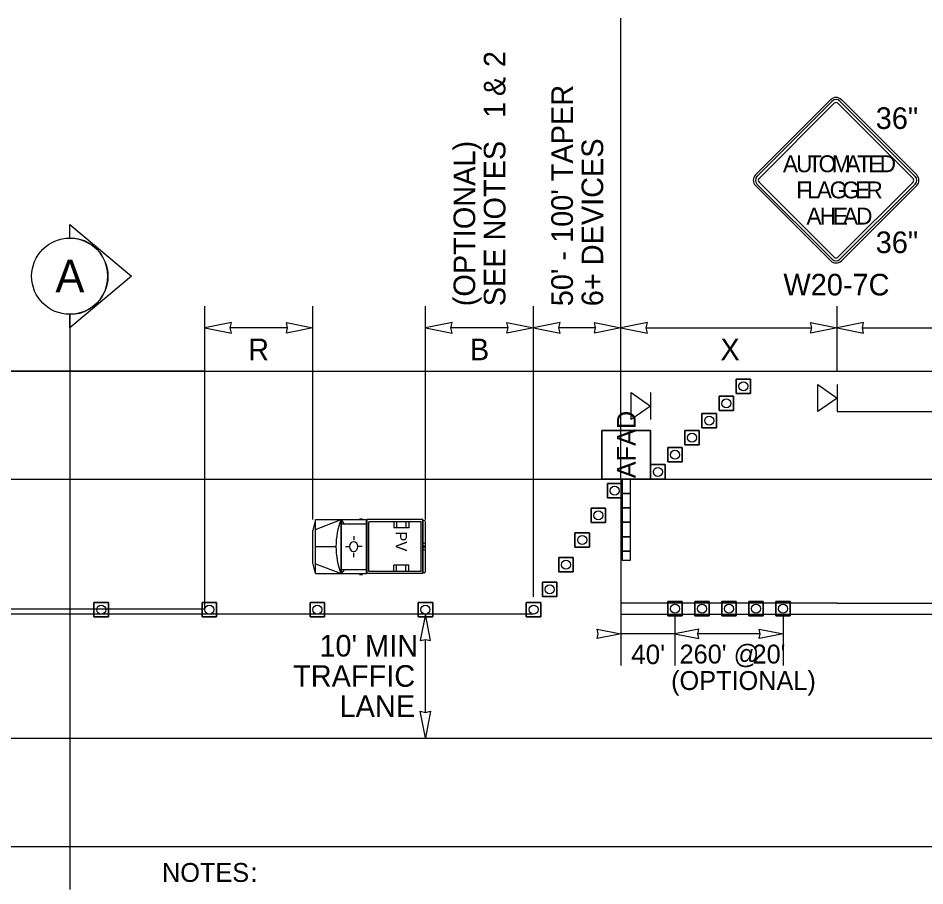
# Model space of a CAD drawing. Extents: x 99999.1 to 100095.7, y 99995 to 100010.7.
# Drawn here: x 100009.243 to 100012.598, y 100005.586 to 100008.799 of the extents above; entities that cross this region are included whole.
import ezdxf

# ---------------------------------------------------------------- set-up
doc = ezdxf.new("R2010")
doc.units = 0
for name, color, linetype in [('RD_ED_ShoulderPavedEdge', 7, 'Continuous'), ('RD_MK_LineDblYellowCenter', 7, 'Continuous'), ('RD_MK_LineEdgeWhite', 7, 'Continuous'), ('RD_MK_LineNoPass', 7, 'Continuous'), ('RD_MK_LineSkipCenter', 7, 'Continuous'), ('SH_GI_GeneralNotesBodyText', 7, 'Continuous'), ('SH_TI_WZSectionCut', 7, 'Continuous'), ('TR_SN_ConstructionSigns', 7, 'Continuous'), ('TR_WZ_AFAD', 7, 'Continuous'), ('TR_WZ_PortableSignMountBlk-Org', 7, 'Continuous'), ('TR_WZ_PortableSignMountBlk-Wht', 7, 'Continuous'), ('TR_WZ_ProtectiveVehicle', 7, 'Continuous'), ('TR_WZ_TrafficCone', 7, 'Continuous'), ('TR_WZ_WorkZoneDetails', 7, 'Continuous'), ('TR_WZ_WorkZoneTextCurrent', 7, 'Continuous')]:
    doc.layers.add(name, color=color, linetype=linetype)

msp = doc.modelspace()

# ---------------------------------------------------------------- linework, layer by layer
at = {"layer": 'RD_ED_ShoulderPavedEdge'}
for p, q in [((100000.1076, 100007.4923), (100015.6424, 100007.4923)), ((100000.1076, 100005.7323), (100015.6424, 100005.7323))]:
    msp.add_line(p, q, dxfattribs=at)
at = {"layer": 'RD_MK_LineDblYellowCenter'}
for p, q in [((100012.2733, 100006.6323), (100015.6631, 100006.6323)), ((100012.2733, 100006.5923), (100015.6218, 100006.5923))]:
    msp.add_line(p, q, dxfattribs=at)
at = {"layer": 'RD_MK_LineEdgeWhite'}
for p, q in [((100000.1076, 100007.0923), (100015.6424, 100007.0923)), ((100000.1076, 100006.1323), (100015.6424, 100006.1323))]:
    msp.add_line(p, q, dxfattribs=at)
at = {"layer": 'RD_MK_LineNoPass'}
msp.add_line((100011.4733, 100006.5923), (100012.2733, 100006.5923), dxfattribs=at)
at = {"layer": 'RD_MK_LineSkipCenter'}
for points in [[(100012.2733, 100006.6323), (100011.4733, 100006.6323)], [(100011.15, 100006.5923), (100003.4767, 100006.5923)]]:
    msp.add_lwpolyline(points, dxfattribs=at)
at = {"layer": 'SH_TI_WZSectionCut'}
for p, q in [((100009.4337, 100007.9847), (100009.4337, 100008.0346)), ((100009.4337, 100008.0346), (100009.6619, 100007.8435)), ((100009.6619, 100007.8435), (100009.4337, 100007.6523)), ((100009.4337, 100007.6523), (100009.4337, 100007.7022)), ((100009.4338, 100007.7022), (100009.4338, 100005.5723))]:
    msp.add_line(p, q, dxfattribs=at)
msp.add_circle((100009.4338, 100007.8435), 0.1412, dxfattribs=at)
msp.add_arc((100009.4338, 100007.8435), 0.1412, 269.9978, 90.0022, dxfattribs=at)
at = {"layer": 'TR_SN_ConstructionSigns'}
for p, q in [((100012.2497, 100008.4972), (100011.9713, 100008.2188)), ((100012.2552, 100008.4917), (100011.9768, 100008.2132)), ((100011.9845, 100008.2055), (100012.263, 100008.4839)), ((100012.2762, 100008.4839), (100012.5546, 100008.2055)), ((100012.5624, 100008.2132), (100012.2839, 100008.4917)), ((100012.5679, 100008.2188), (100012.2895, 100008.4972)), ((100011.9713, 100008.179), (100012.2497, 100007.9006)), ((100011.9768, 100008.1845), (100012.2552, 100007.9061)), ((100012.263, 100007.9138), (100011.9845, 100008.1923)), ((100012.5546, 100008.1923), (100012.2762, 100007.9138)), ((100012.2839, 100007.9061), (100012.5624, 100008.1845)), ((100012.2895, 100007.9006), (100012.5679, 100008.179))]:
    msp.add_line(p, q, dxfattribs=at)
for centre, radius, start, end in [((100012.2696, 100008.4773), 0.0281, 45, 135), ((100012.2696, 100008.4773), 0.0203, 45, 135), ((100012.2696, 100008.4773), 0.00937, 45, 135), ((100011.9912, 100008.1989), 0.0281, 135, 225), ((100011.9912, 100008.1989), 0.0203, 135, 225), ((100012.548, 100008.1989), 0.0203, 315, 45), ((100012.548, 100008.1989), 0.0281, 315, 45), ((100011.9912, 100008.1989), 0.00937, 135, 225), ((100012.548, 100008.1989), 0.00937, 315, 45), ((100012.2696, 100007.9205), 0.0203, 225, 315), ((100012.2696, 100007.9205), 0.00937, 225, 315), ((100012.2696, 100007.9205), 0.0281, 225, 315)]:
    msp.add_arc(centre, radius, start, end, dxfattribs=at)
at = {"layer": 'TR_WZ_AFAD'}
for p, q in [((100011.4033, 100007.0923), (100011.4033, 100007.2723)), ((100011.4033, 100007.2723), (100011.5833, 100007.2723)), ((100011.5833, 100007.2723), (100011.4033, 100007.2723)), ((100011.4033, 100007.2723), (100011.4033, 100007.0923)), ((100011.5833, 100007.2723), (100011.5833, 100007.0923)), ((100011.5833, 100007.0923), (100011.5833, 100007.2723)), ((100011.5833, 100007.0923), (100011.4033, 100007.0923)), ((100011.5, 100007.0923), (100011.4933, 100007.0923)), ((100011.5, 100007.0923), (100011.5833, 100007.0923)), ((100011.5083, 100007.0923), (100011.5, 100007.0923)), ((100011.5083, 100007.039), (100011.5083, 100007.0923)), ((100011.4783, 100007.039), (100011.4783, 100006.9857)), ((100011.5083, 100006.9857), (100011.5083, 100007.039)), ((100011.4783, 100006.9857), (100011.4783, 100006.9323)), ((100011.4783, 100006.9857), (100011.4933, 100006.9857)), ((100011.4933, 100006.9857), (100011.5083, 100006.9857)), ((100011.5083, 100006.9323), (100011.5083, 100006.9857)), ((100011.4933, 100006.9323), (100011.4783, 100006.9323)), ((100011.4783, 100006.9323), (100011.4783, 100006.879)), ((100011.5083, 100006.9323), (100011.4933, 100006.9323)), ((100011.5083, 100006.879), (100011.5083, 100006.9323)), ((100011.4783, 100006.879), (100011.4783, 100006.8257)), ((100011.4783, 100006.879), (100011.4933, 100006.879)), ((100011.4933, 100006.879), (100011.5083, 100006.879)), ((100011.5083, 100006.8257), (100011.5083, 100006.879)), ((100011.4933, 100006.8257), (100011.4783, 100006.8257)), ((100011.4783, 100006.8257), (100011.4783, 100006.7923)), ((100011.5083, 100006.8257), (100011.4933, 100006.8257))]:
    msp.add_line(p, q, dxfattribs=at)
for points in [[(100011.4033, 100007.0923), (100011.4867, 100007.0923), (100011.5, 100007.0923)], [(100011.4933, 100007.0923), (100011.4867, 100007.0923), (100011.4783, 100007.0923), (100011.4783, 100007.039)], [(100011.4783, 100007.0923), (100011.4783, 100006.7923), (100011.5083, 100006.7923), (100011.5083, 100007.0923)], [(100011.4783, 100007.039), (100011.4933, 100007.039), (100011.5083, 100007.039)], [(100011.5083, 100007.039), (100011.4933, 100007.039), (100011.4783, 100007.039)], [(100011.5083, 100006.9857), (100011.4933, 100006.9857), (100011.4783, 100006.9857)], [(100011.4783, 100006.9323), (100011.4933, 100006.9323), (100011.5083, 100006.9323)], [(100011.5083, 100006.879), (100011.4933, 100006.879), (100011.4783, 100006.879)], [(100011.4783, 100006.8257), (100011.4933, 100006.8257), (100011.5083, 100006.8257)], [(100011.4783, 100006.7923), (100011.5083, 100006.7923), (100011.5083, 100006.8257)]]:
    msp.add_lwpolyline(points, dxfattribs=at)
at = {"layer": 'TR_WZ_PortableSignMountBlk-Org'}
msp.add_line((100012.2733, 100007.4422), (100012.2733, 100007.3422), dxfattribs=at)
msp.add_lwpolyline([(100012.2733, 100007.3923), (100012.2015, 100007.3422), (100012.2015, 100007.4422)], close=True, dxfattribs=at)
at = {"layer": 'TR_WZ_PortableSignMountBlk-Wht'}
msp.add_line((100011.5833, 100007.4123), (100011.5833, 100007.3123), dxfattribs=at)
msp.add_lwpolyline([(100011.5833, 100007.3624), (100011.5115, 100007.3123), (100011.5115, 100007.4123)], close=True, dxfattribs=at)
at = {"layer": 'TR_WZ_ProtectiveVehicle'}
for p, q in [((100010.343, 100006.9423), (100010.3338, 100006.902)), ((100010.343, 100006.7423), (100010.343, 100006.9423)), ((100010.343, 100006.9423), (100010.5319, 100006.9423)), ((100010.343, 100006.9057), (100010.4375, 100006.9423)), ((100010.4375, 100006.7423), (100010.4375, 100006.9423)), ((100010.4392, 100006.7423), (100010.4392, 100006.9423)), ((100010.4492, 100006.9268), (100010.4392, 100006.9423)), ((100010.5062, 100006.9451), (100010.5175, 100006.9451)), ((100010.5319, 100006.7423), (100010.5319, 100006.9423)), ((100010.7404, 100006.9423), (100010.5347, 100006.9423)), ((100010.5347, 100006.7423), (100010.5347, 100006.9423)), ((100010.7346, 100006.9344), (100010.5405, 100006.9344)), ((100010.5405, 100006.7503), (100010.5405, 100006.9344)), ((100010.6332, 100006.9344), (100010.6332, 100006.9113)), ((100010.6432, 100006.9344), (100010.6432, 100006.9113)), ((100010.6772, 100006.9344), (100010.6772, 100006.9113)), ((100010.6882, 100006.9344), (100010.6882, 100006.9113)), ((100010.7346, 100006.7503), (100010.7346, 100006.9344)), ((100010.7404, 100006.7423), (100010.7404, 100006.9423)), ((100010.7456, 100006.939), (100010.7411, 100006.939)), ((100010.7411, 100006.7456), (100010.7411, 100006.939)), ((100010.75, 100006.7517), (100010.75, 100006.9329)), ((100010.3338, 100006.7827), (100010.3338, 100006.902)), ((100010.4392, 100006.9268), (100010.5319, 100006.9268)), ((100010.6882, 100006.9113), (100010.6332, 100006.9113)), ((100010.4852, 100006.8808), (100010.485, 100006.8658)), ((100010.343, 100006.8423), (100010.4189, 100006.8423)), ((100010.4544, 100006.8422), (100010.467, 100006.8423)), ((100010.4986, 100006.8427), (100010.4986, 100006.8427)), ((100010.5154, 100006.8431), (100010.5005, 100006.8427)), ((100010.75, 100006.8564), (100010.7411, 100006.8527)), ((100010.75, 100006.8282), (100010.7411, 100006.832)), ((100010.7476, 100006.8423), (100010.7435, 100006.8423)), ((100010.7456, 100006.8395), (100010.7456, 100006.8451)), ((100010.4845, 100006.8027), (100010.4845, 100006.8188)), ((100010.343, 100006.7423), (100010.3338, 100006.7827)), ((100010.343, 100006.779), (100010.4375, 100006.7423)), ((100010.6882, 100006.7733), (100010.6332, 100006.7733)), ((100010.6332, 100006.7503), (100010.6332, 100006.7733)), ((100010.6432, 100006.7503), (100010.6432, 100006.7733)), ((100010.6772, 100006.7503), (100010.6772, 100006.7733)), ((100010.6882, 100006.7503), (100010.6882, 100006.7733)), ((100010.343, 100006.7423), (100010.5319, 100006.7423)), ((100010.4392, 100006.7423), (100010.4512, 100006.7578)), ((100010.4392, 100006.7578), (100010.5319, 100006.7578)), ((100010.5062, 100006.7395), (100010.5175, 100006.7395)), ((100010.7404, 100006.7423), (100010.5347, 100006.7423)), ((100010.7346, 100006.7503), (100010.5405, 100006.7503)), ((100010.7456, 100006.7456), (100010.7411, 100006.7456))]:
    msp.add_line(p, q, dxfattribs=at)
for centre, major_axis, start_param, end_param in [((100010.5725, 100006.8424), (0, -0.2099), 4.215852, 5.209111), ((100010.7456, 100006.9329), (0, 0.0061), 4.712389, 6.283185), ((100010.7456, 100006.7517), (0, -0.0061), 6.283185, 7.853982)]:
    msp.add_ellipse(centre, major_axis=major_axis, ratio=0.73155, start_param=start_param, end_param=end_param, dxfattribs=at)
for centre, major_axis in [((100010.4845, 100006.8423), (0, 0.0193)), ((100010.7456, 100006.8423), (0, 0.00282))]:
    msp.add_ellipse(centre, major_axis=major_axis, ratio=0.73155, dxfattribs=at)
at = {"layer": 'TR_WZ_TrafficCone'}
for points in [[(100011.9533, 100007.4623), (100011.9, 100007.4623), (100011.9, 100007.409), (100011.9533, 100007.409), (100011.9533, 100007.4623)], [(100011.9533, 100007.409), (100011.9, 100007.409), (100011.9, 100007.4623), (100011.9533, 100007.4623), (100011.9533, 100007.409)], [(100011.89, 100007.399), (100011.8367, 100007.399), (100011.8367, 100007.3457), (100011.89, 100007.3457), (100011.89, 100007.399)], [(100011.89, 100007.3457), (100011.8367, 100007.3457), (100011.8367, 100007.399), (100011.89, 100007.399), (100011.89, 100007.3457)], [(100011.8267, 100007.3357), (100011.7733, 100007.3357), (100011.7733, 100007.2823), (100011.8267, 100007.2823), (100011.8267, 100007.3357)], [(100011.8267, 100007.2823), (100011.7733, 100007.2823), (100011.7733, 100007.3357), (100011.8267, 100007.3357), (100011.8267, 100007.2823)], [(100011.7633, 100007.219), (100011.71, 100007.219), (100011.71, 100007.2723), (100011.7633, 100007.2723), (100011.7633, 100007.219)], [(100011.7633, 100007.2723), (100011.71, 100007.2723), (100011.71, 100007.219), (100011.7633, 100007.219), (100011.7633, 100007.2723)], [(100011.7, 100007.1557), (100011.6467, 100007.1557), (100011.6467, 100007.209), (100011.7, 100007.209), (100011.7, 100007.1557)], [(100011.7, 100007.209), (100011.6467, 100007.209), (100011.6467, 100007.1557), (100011.7, 100007.1557), (100011.7, 100007.209)], [(100011.6367, 100007.0923), (100011.5833, 100007.0923), (100011.5833, 100007.1457), (100011.6367, 100007.1457), (100011.6367, 100007.0923)], [(100011.6367, 100007.1457), (100011.5833, 100007.1457), (100011.5833, 100007.0923), (100011.6367, 100007.0923), (100011.6367, 100007.1457)], [(100011.4766, 100007.0757), (100011.4233, 100007.0757), (100011.4233, 100007.0224), (100011.4766, 100007.0224), (100011.4766, 100007.0757)], [(100011.4766, 100007.0224), (100011.4233, 100007.0224), (100011.4233, 100007.0757), (100011.4766, 100007.0757), (100011.4766, 100007.0224)], [(100011.4166, 100006.9844), (100011.3633, 100006.9844), (100011.3633, 100006.9311), (100011.4166, 100006.9311), (100011.4166, 100006.9844)], [(100011.4166, 100006.9311), (100011.3633, 100006.9311), (100011.3633, 100006.9844), (100011.4166, 100006.9844), (100011.4166, 100006.9311)], [(100011.3566, 100006.8931), (100011.3033, 100006.8931), (100011.3033, 100006.8397), (100011.3566, 100006.8397), (100011.3566, 100006.8931)], [(100011.3566, 100006.8397), (100011.3033, 100006.8397), (100011.3033, 100006.8931), (100011.3566, 100006.8931), (100011.3566, 100006.8397)], [(100011.2966, 100006.8017), (100011.2433, 100006.8017), (100011.2433, 100006.7484), (100011.2966, 100006.7484), (100011.2966, 100006.8017)], [(100011.2966, 100006.7484), (100011.2433, 100006.7484), (100011.2433, 100006.8017), (100011.2966, 100006.8017), (100011.2966, 100006.7484)], [(100011.2366, 100006.7104), (100011.1833, 100006.7104), (100011.1833, 100006.6571), (100011.2366, 100006.6571), (100011.2366, 100006.7104)], [(100011.2366, 100006.6571), (100011.1833, 100006.6571), (100011.1833, 100006.7104), (100011.2366, 100006.7104), (100011.2366, 100006.6571)], [(100009.5234, 100006.6357), (100009.5767, 100006.6357), (100009.5767, 100006.5823), (100009.5234, 100006.5823), (100009.5234, 100006.6357)], [(100009.5234, 100006.5823), (100009.5767, 100006.5823), (100009.5767, 100006.6357), (100009.5234, 100006.6357), (100009.5234, 100006.5823)], [(100009.9234, 100006.6357), (100009.9767, 100006.6357), (100009.9767, 100006.5823), (100009.9234, 100006.5823), (100009.9234, 100006.6357)], [(100009.9234, 100006.5823), (100009.9767, 100006.5823), (100009.9767, 100006.6357), (100009.9234, 100006.6357), (100009.9234, 100006.5823)], [(100010.3234, 100006.6357), (100010.3767, 100006.6357), (100010.3767, 100006.5823), (100010.3234, 100006.5823), (100010.3234, 100006.6357)], [(100010.3234, 100006.5823), (100010.3767, 100006.5823), (100010.3767, 100006.6357), (100010.3234, 100006.6357), (100010.3234, 100006.5823)], [(100010.7234, 100006.6357), (100010.7767, 100006.6357), (100010.7767, 100006.5823), (100010.7234, 100006.5823), (100010.7234, 100006.6357)], [(100010.7234, 100006.5823), (100010.7767, 100006.5823), (100010.7767, 100006.6357), (100010.7234, 100006.6357), (100010.7234, 100006.5823)], [(100011.1766, 100006.6357), (100011.1233, 100006.6357), (100011.1233, 100006.5823), (100011.1766, 100006.5823), (100011.1766, 100006.6357)], [(100011.1766, 100006.5823), (100011.1233, 100006.5823), (100011.1233, 100006.6357), (100011.1766, 100006.6357), (100011.1766, 100006.5823)], [(100011.7, 100006.639), (100011.6467, 100006.639), (100011.6467, 100006.5857), (100011.7, 100006.5857), (100011.7, 100006.639)], [(100011.7, 100006.5857), (100011.6467, 100006.5857), (100011.6467, 100006.639), (100011.7, 100006.639), (100011.7, 100006.5857)], [(100011.8, 100006.639), (100011.7467, 100006.639), (100011.7467, 100006.5857), (100011.8, 100006.5857), (100011.8, 100006.639)], [(100011.8, 100006.5857), (100011.7467, 100006.5857), (100011.7467, 100006.639), (100011.8, 100006.639), (100011.8, 100006.5857)], [(100011.9, 100006.639), (100011.8467, 100006.639), (100011.8467, 100006.5857), (100011.9, 100006.5857), (100011.9, 100006.639)], [(100011.9, 100006.5857), (100011.8467, 100006.5857), (100011.8467, 100006.639), (100011.9, 100006.639), (100011.9, 100006.5857)], [(100012, 100006.639), (100011.9467, 100006.639), (100011.9467, 100006.5857), (100012, 100006.5857), (100012, 100006.639)], [(100012, 100006.5857), (100011.9467, 100006.5857), (100011.9467, 100006.639), (100012, 100006.639), (100012, 100006.5857)], [(100012.1, 100006.639), (100012.0467, 100006.639), (100012.0467, 100006.5857), (100012.1, 100006.5857), (100012.1, 100006.639)], [(100012.1, 100006.5857), (100012.0467, 100006.5857), (100012.0467, 100006.639), (100012.1, 100006.639), (100012.1, 100006.5857)]]:
    msp.add_lwpolyline(points, dxfattribs=at)
for centre in [(100011.9267, 100007.4357), (100011.8633, 100007.3723), (100011.8, 100007.309), (100011.7367, 100007.2457), (100011.6733, 100007.1823), (100011.61, 100007.119), (100011.45, 100007.0491), (100011.39, 100006.9577), (100011.33, 100006.8664), (100011.27, 100006.7751), (100011.21, 100006.6837), (100009.55, 100006.609), (100009.95, 100006.609), (100010.35, 100006.609), (100010.75, 100006.609), (100011.15, 100006.609), (100011.6733, 100006.6123), (100011.7733, 100006.6123), (100011.8733, 100006.6123), (100011.9733, 100006.6123), (100012.0733, 100006.6123)]:
    msp.add_circle(centre, 0.0167, dxfattribs=at)
at = {"layer": 'TR_WZ_WorkZoneDetails'}
for p, q in [((100011.4733, 100007.0923), (100011.4733, 100008.7991)), ((100009.9338, 100007.4923), (100009.9338, 100007.7323)), ((100010.3338, 100006.9423), (100010.3338, 100007.7323)), ((100010.75, 100006.9423), (100010.75, 100007.7323)), ((100011.15, 100006.6557), (100011.15, 100007.7323)), ((100012.2733, 100007.4923), (100012.2733, 100007.7323)), ((100010.24, 100007.6523), (100010.0275, 100007.6523)), ((100011.0563, 100007.6523), (100010.8437, 100007.6523)), ((100011.3796, 100007.6523), (100011.2437, 100007.6523)), ((100011.5671, 100007.6523), (100012.1796, 100007.6523)), ((100012.3671, 100007.6523), (100012.9796, 100007.6523)), ((100012.2733, 100007.3422), (100014.6733, 100007.3422)), ((100011.4733, 100007.0923), (100011.4733, 100006.4023)), ((100011.6733, 100006.5857), (100011.6733, 100006.4023)), ((100012.0733, 100006.5857), (100012.0733, 100006.4023)), ((100010.75, 100006.2278), (100010.75, 100006.4986)), ((100011.6733, 100006.5193), (100011.4733, 100006.5193)), ((100011.989, 100006.5193), (100011.7577, 100006.5193))]:
    msp.add_line(p, q, dxfattribs=at)
for points in [[(100009.9338, 100007.6523), (100010.032, 100007.6331), (100010.0275, 100007.6523), (100010.032, 100007.6716)], [(100010.3338, 100007.6523), (100010.2355, 100007.6331), (100010.24, 100007.6523), (100010.2355, 100007.6716)], [(100010.75, 100007.6523), (100010.8483, 100007.6331), (100010.8437, 100007.6523), (100010.8483, 100007.6716)], [(100011.15, 100007.6523), (100011.0517, 100007.6331), (100011.0563, 100007.6523), (100011.0517, 100007.6716)], [(100011.15, 100007.6523), (100011.2483, 100007.6331), (100011.2437, 100007.6523), (100011.2483, 100007.6716)], [(100011.4733, 100007.6523), (100011.3751, 100007.6331), (100011.3796, 100007.6523), (100011.3751, 100007.6716)], [(100011.4733, 100007.6523), (100011.5716, 100007.6331), (100011.5671, 100007.6523), (100011.5716, 100007.6716)], [(100012.2733, 100007.6523), (100012.1751, 100007.6331), (100012.1796, 100007.6523), (100012.1751, 100007.6716)], [(100012.2733, 100007.6523), (100012.3716, 100007.6331), (100012.3671, 100007.6523), (100012.3716, 100007.6716)], [(100005.15, 100007.4923), (100005.15, 100006.6123), (100009.9338, 100006.6123), (100009.9338, 100007.4923)], [(100010.75, 100006.5923), (100010.7307, 100006.4941), (100010.75, 100006.4986), (100010.7692, 100006.4941)], [(100011.4733, 100006.5193), (100011.3849, 100006.502), (100011.389, 100006.5193), (100011.3849, 100006.5367)], [(100011.6733, 100006.5193), (100011.7618, 100006.502), (100011.7577, 100006.5193), (100011.7618, 100006.5367)], [(100012.0733, 100006.5193), (100011.9849, 100006.502), (100011.989, 100006.5193), (100011.9849, 100006.5367)], [(100010.75, 100006.1341), (100010.7307, 100006.2324), (100010.75, 100006.2278), (100010.7692, 100006.2324)]]:
    msp.add_lwpolyline(points, close=True, dxfattribs=at)

# ---------------------------------------------------------------- texts
at = {"layer": 'SH_GI_GeneralNotesBodyText'}
for s, p in [('NOTES', (100009.7751, 100005.6006)), (':', (100010.1026, 100005.6006))]:
    msp.add_text(s, height=0.07, rotation=360, dxfattribs=at).set_placement(p)
at = {"layer": 'SH_TI_WZSectionCut'}
msp.add_text('A', height=0.12, rotation=359.99, dxfattribs=at).set_placement((100009.3808, 100007.7843))
at = {"layer": 'TR_SN_ConstructionSigns'}
for s, p in [('36"', (100012.4163, 100008.3887)), ('36"', (100012.4163, 100007.9291)), ('W20-7C', (100012.0748, 100007.7723))]:
    msp.add_text(s, height=0.08, rotation=360, dxfattribs=at).set_placement(p)
for s, p in [('A', (100012.073, 100008.2286)), ('U', (100012.1218, 100008.2286)), ('T', (100012.1655, 100008.2286)), ('O', (100012.2049, 100008.2286)), ('M', (100012.2543, 100008.2286)), ('A', (100012.3043, 100008.2286)), ('T', (100012.348, 100008.2286)), ('E', (100012.3886, 100008.2286)), ('D', (100012.4311, 100008.2286)), ('F', (100012.1221, 100008.1317)), ('L', (100012.1627, 100008.1317)), ('A', (100012.1983, 100008.1317)), ('G', (100012.2458, 100008.1317)), ('G', (100012.2921, 100008.1317)), ('E', (100012.3396, 100008.1317)), ('R', (100012.3821, 100008.1317)), ('A', (100012.1602, 100008.0348)), ('H', (100012.209, 100008.0348)), ('E', (100012.2577, 100008.0348)), ('A', (100012.2952, 100008.0348)), ('D', (100012.344, 100008.0348))]:
    msp.add_text(s, height=0.0625, dxfattribs=at).set_placement(p)
at = {"layer": 'TR_WZ_AFAD'}
msp.add_text('AFAD', height=0.07, rotation=90, dxfattribs=at).set_placement((100011.5283, 100007.0953))
at = {"layer": 'TR_WZ_ProtectiveVehicle'}
msp.add_text('PV', height=0.04175, rotation=270, dxfattribs=at).set_placement((100010.6398, 100006.899))
at = {"layer": 'TR_WZ_WorkZoneTextCurrent'}
for s, p in [('2', (100011.046, 100008.6177)), ('&', (100011.046, 100008.5105)), ("50' - 100' TAPER", (100011.2957, 100007.7323)), ('1', (100011.046, 100008.4297)), ('6+ DEVICES', (100011.4077, 100007.7323)), ('(OPTIONAL)', (100010.934, 100007.7323)), ('SEE NOTES', (100011.046, 100007.7323))]:
    msp.add_text(s, height=0.08, rotation=90, dxfattribs=at).set_placement(p)
for s, height, p in [('R', 0.08, (100010.0939, 100007.5323)), ('B', 0.08, (100010.9145, 100007.5323)), ('X', 0.08, (100011.8416, 100007.5323)), ("10' MIN", 0.08, (100010.3575, 100006.4352)), ("40'", 0.072, (100011.5114, 100006.4073)), ("260' @", 0.07, (100011.6903, 100006.4093)), ("20'", 0.07, (100011.9604, 100006.4093)), ('TRAFFIC', 0.08, (100010.2603, 100006.3232)), ('(OPTIONAL)', 0.07, (100011.659, 100006.3113)), ('LANE', 0.08, (100010.4322, 100006.2112))]:
    msp.add_text(s, height=height, dxfattribs=at).set_placement(p)

doc.saveas('drawing.dxf')
